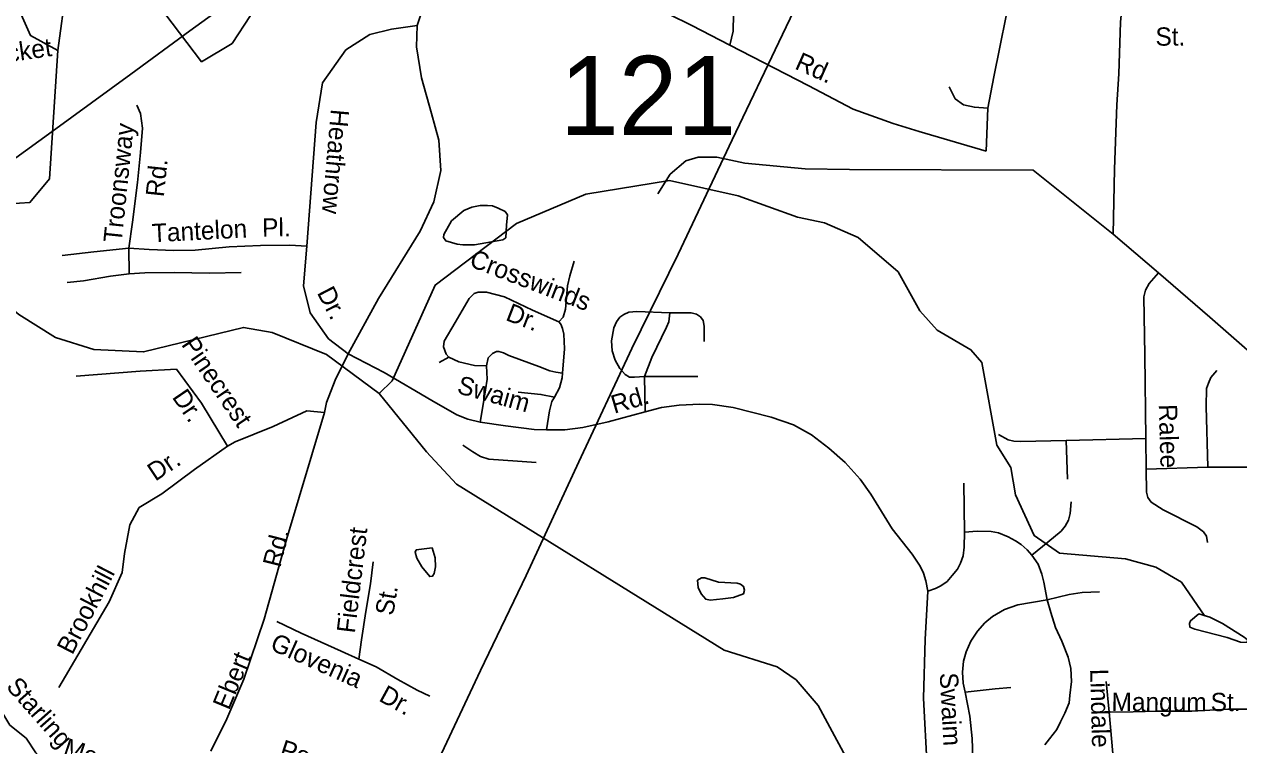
# Model space of a CAD drawing. Extents: x 1547597 to 1699558, y 810033 to 920809.
# Drawn here: x 1617455 to 1623759, y 836281 to 840023 of the extents above; entities that cross this region are included whole.
import ezdxf

# ---------------------------------------------------------------- set-up
doc = ezdxf.new("R2010")
doc.units = 0
for name, color, linetype in [('Exist Hydrographic Creek Single Shore', 7, 'Continuous'), ('Exist Hydrographic Misc Water Feature', 7, 'Continuous'), ('Exist Road Non-System Structure Non-Sys Other Number Label', 7, 'Continuous'), ('Exist Road Non-System Type 51', 7, 'Continuous'), ('Exist Road Non-System Type 51 Label', 7, 'Continuous'), ('Exist Utilities Electrical Transmission Line', 7, 'Continuous')]:
    doc.layers.add(name, color=color, linetype=linetype)

msp = doc.modelspace()

# ---------------------------------------------------------------- linework, layer by layer
at = {"layer": 'Exist Hydrographic Creek Single Shore'}
msp.add_line((1619543.7, 837802), (1619297.7, 838105.7), dxfattribs=at)
for points in [[(1617628.7, 839885.9), (1617487.7, 839964.3), (1617439.8, 840073.6), (1617359.7, 840357.6), (1617361.7, 840541.3), (1617421.7, 840655), (1617423.8, 840773.1), (1617357.7, 840850), (1617208.8, 840918.6), (1617110.8, 841084.8), (1617120.7, 841202.7), (1617258.7, 841534.8), (1617199.3, 841738.9), (1617120, 842070.6)], [(1617628.7, 839885.9), (1617673, 840207.2), (1617760.7, 840315), (1617869.7, 840329.2), (1618038.2, 840274.4), (1618222.8, 840028.2), (1618376, 839827.7), (1618533.6, 839923.1), (1618628.9, 840068.3), (1618986.3, 840471.5), (1619481.9, 840907.5), (1619636.8, 841092.6)], [(1616874.7, 838955.8), (1616925.7, 839046.7), (1617034.7, 839110.1), (1617267.7, 839082.5), (1617484.8, 839097.8), (1617586.8, 839220.4), (1617628.7, 839885.9)], [(1619297.7, 838105.7), (1619364.8, 838170), (1619588.7, 838667.7), (1620009.8, 838987.5), (1620369.7, 839141), (1620804.8, 839211), (1621161.8, 839131.5), (1621468.7, 839020.2)], [(1623583.7, 836948.6), (1623461.7, 837125.1), (1623328.8, 837203.3), (1623170.8, 837245.9), (1622829.8, 837275.8), (1622697.8, 837367.1), (1622599.8, 837579.1), (1622576.7, 837720.8), (1622503.7, 837837.1), (1622425.8, 838265.5), (1622368.8, 838332.3), (1622194.7, 838434.3), (1622104.8, 838534.6), (1621990.8, 838737.1), (1621784.7, 838915.3), (1621609.8, 838991.1), (1621468.7, 839020.2)], [(1619297.7, 838105.7), (1619024.7, 838308.2), (1618742.8, 838422.2), (1618593.7, 838448.3), (1618074.7, 838320.9), (1617816.7, 838332.7), (1617617.7, 838395.9), (1617426.7, 838514.6), (1616907.8, 838945.3), (1616874.7, 838955.8)], [(1621780.7, 836105.5), (1621576.8, 836483.8), (1621461.8, 836617.5), (1621362.7, 836685.1), (1621088.8, 836772.7), (1619699.7, 837634.7), (1619543.7, 837802)]]:
    msp.add_lwpolyline(points, dxfattribs=at)
at = {"layer": 'Exist Hydrographic Misc Water Feature'}
for points in [[(1619959.3, 838979.7), (1619962.8, 839033.7), (1619951.1, 839050.5), (1619915.8, 839067.5), (1619886.1, 839079.1), (1619860.1, 839081.8), (1619822.1, 839081.6), (1619779.2, 839072), (1619737.5, 839055.2), (1619673.4, 839001.3), (1619634, 838931.1), (1619632.1, 838915), (1619643.1, 838897.1), (1619702.9, 838881), (1619732.3, 838876.9)], [(1619732.3, 838876.9), (1619791.9, 838877.6), (1619939.4, 838902.7), (1619955, 838913.8), (1619959.3, 838979.7)], [(1619589.3, 837204.8), (1619588.7, 837251.7), (1619572.3, 837303.3), (1619489.8, 837292.4), (1619483.9, 837281.2), (1619493.8, 837250), (1619518.7, 837205), (1619559.9, 837153.8), (1619574.7, 837156.4), (1619583.8, 837169.9), (1619589.3, 837204.8)], [(1621080.9, 837039.1), (1621137.1, 837045.8), (1621189, 837065.2), (1621193.1, 837083.7), (1621188.4, 837102.8), (1621172.9, 837114.6), (1621155.4, 837119.7), (1621059, 837124.7), (1620988.5, 837148), (1620971.5, 837148.2), (1620949.9, 837134.7), (1620953.9, 837097.2), (1620969.2, 837064.3), (1620992.7, 837036.7), (1621016.5, 837031.1), (1621080.9, 837039.1)], [(1623552.6, 836961.4), (1623509.4, 836925), (1623503.3, 836910.3), (1623505.8, 836892.3), (1623531.6, 836881), (1623698.8, 836838.5), (1623768.1, 836814.2), (1623803, 836811.6), (1623804.1, 836824.9), (1623788.1, 836839.4), (1623674.7, 836911.2), (1623610.1, 836943.7), (1623552.6, 836961.4)]]:
    msp.add_lwpolyline(points, dxfattribs=at)
at = {"layer": 'Exist Road Non-System Type 51'}
for p, q in [((1617997.7, 838860.5), (1617999.8, 838726.6)), ((1619659.5, 838293.4), (1619609.8, 838265.8)), ((1620677.7, 838010.1), (1620674, 838194)), ((1620674, 838194), (1620951.8, 838194)), ((1623277, 837872.1), (1622863.1, 837861.1)), ((1622863.1, 837861.1), (1622870.5, 837660.5)), ((1623278.9, 837712.1), (1623277, 837872.1)), ((1623278.9, 837712.1), (1623598.9, 837723.1)), ((1623598.9, 837723.1), (1623903.4, 837723.1)), ((1622332.4, 837638.5), (1622336.1, 837384.6)), ((1623086.6, 836450.1), (1623071.9, 836610.1)), ((1623112.4, 836157.6), (1623086.6, 836450.1))]:
    msp.add_line(p, q, dxfattribs=at)
for points in [[(1623108.4, 838931.8), (1623114.7, 839269.9), (1623127.3, 839604.9), (1623136.8, 839764.5), (1623146.3, 840033.2), (1623165.2, 840235.4), (1623168.3, 840518.6), (1623165.2, 841005.2), (1623152.5, 841354.6), (1623146.2, 841667.4)], [(1621118.6, 839914.8), (1621134.4, 839987.5), (1621137.6, 840076), (1621099.7, 840158.1), (1621055.5, 840256.1), (1620992.3, 840480.5), (1620926, 840834.4), (1620935.5, 840888.1), (1620960.7, 840910.3), (1621071.2, 840945), (1621235.4, 840976.6), (1621330.2, 841005.1)], [(1619872.5, 840862.8), (1619791.8, 840654.1), (1619724, 840476.3), (1619643.2, 840288.9), (1619559.3, 840149.9), (1619517.4, 840083.7), (1619494.8, 840015.9)], [(1619872.5, 840862.8), (1619962.9, 840739.6), (1620130.2, 840461.5), (1620221.8, 840360.4), (1620442.8, 840252.9), (1620919.7, 840015.9), (1621118.6, 839914.8)], [(1622457.1, 839587.6), (1622487.7, 839749.5), (1622583.9, 840222), (1622649.5, 840427.7)], [(1618921.9, 838870.2), (1618971.3, 839512.2), (1619002.7, 839718.8), (1619123.8, 839889.4), (1619249.4, 839970.2), (1619361.6, 839997.1), (1619494.8, 840015.9)], [(1619494.8, 840015.9), (1619491.6, 839906), (1619517.4, 839744.4), (1619569.1, 839560.1), (1619607.9, 839421.2), (1619617.6, 839262.8), (1619582, 839101.2), (1619511.1, 838947.8), (1619294.8, 838598.8), (1619136.5, 838311.1)], [(1621118.6, 839914.8), (1621524.5, 839705), (1621758.2, 839581.8), (1621965.1, 839507.3), (1622100.9, 839466.2), (1622448.4, 839364.4)], [(1622457.1, 839587.6), (1622387.2, 839592), (1622330.4, 839605.1), (1622286.7, 839635.7), (1622256.1, 839697)], [(1618039, 839603.3), (1618058.3, 839559.1), (1618069.1, 839483), (1618059.2, 839357.1), (1618042.8, 839201.6), (1618017.8, 838994.2), (1617997.7, 838860.5)], [(1622448.4, 839364.4), (1622457.1, 839587.6)], [(1622692.9, 839265.7), (1621739.2, 839268.9), (1621508.7, 839272.1), (1621196.1, 839300.5), (1621050.8, 839332.1), (1620953, 839332.1), (1620889.8, 839313.1), (1620807.7, 839243.6), (1620744.5, 839142.5)], [(1622692.9, 839265.7), (1623108.4, 838931.8)], [(1623108.4, 838931.8), (1623342.3, 838731.2)], [(1617997.7, 838860.5), (1617815.6, 838841.2), (1617651.5, 838821.7)], [(1618921.9, 838870.2), (1618833, 838876), (1618681.3, 838874.3), (1618519.3, 838866.7), (1618343.2, 838849.3), (1618231.3, 838847), (1618103.6, 838853), (1617997.7, 838860.5)], [(1619136.5, 838311.1), (1619034.1, 838389.8), (1618939.9, 838524.4), (1618904, 838663.6), (1618921.9, 838870.2)], [(1620229.8, 838477.3), (1620251.8, 838501.2), (1620264.7, 838543.5), (1620275.8, 838665), (1620286.8, 838716.5), (1620308.9, 838791.9)], [(1617677.3, 838681.5), (1617763.3, 838690.2), (1617903.7, 838713.9), (1617999.8, 838726.6)], [(1617999.8, 838726.6), (1618081.7, 838731.3), (1618233.6, 838733.1), (1618417.3, 838730.3), (1618581.2, 838733.8)], [(1623277, 837872.1), (1623271.5, 838304.4), (1623266.9, 838607.9), (1623276.1, 838641), (1623294.5, 838676), (1623342.3, 838731.2)], [(1623342.3, 838731.2), (1623609.1, 838501.2), (1623984.3, 838171.9)], [(1620229.8, 838477.3), (1620093.6, 838538), (1619948.3, 838607.9), (1619854.5, 838631.8), (1619812.2, 838631.8), (1619790.1, 838624.5), (1619764.4, 838598.7), (1619692.6, 838473.6), (1619635.6, 838376.1), (1619631.9, 838346.7), (1619644.8, 838309.9), (1619659.5, 838293.4)], [(1620249.2, 838210.9), (1620259.2, 838337.5), (1620256.4, 838412.9), (1620249.1, 838442.4), (1620239.9, 838464.4), (1620229.8, 838477.3)], [(1620805.6, 838523.3), (1620634.5, 838530.7), (1620594, 838527), (1620568.2, 838515.9), (1620546.2, 838501.2), (1620529.6, 838477.3), (1620514.9, 838446), (1620503.9, 838378), (1620507.5, 838326.5), (1620522.3, 838278.6), (1620546.2, 838234.5), (1620573.8, 838203.2), (1620597.7, 838190.3), (1620623.4, 838190.3), (1620674, 838194)], [(1620674, 838194), (1620713.6, 838291.5), (1620789, 838449.7), (1620801.9, 838477.3), (1620805.6, 838523.3)], [(1620805.6, 838523.3), (1620917.8, 838523.3), (1620945.4, 838517.8), (1620965.6, 838503.1), (1620978.5, 838484.7), (1620984, 838455.2), (1620984, 838374.3)], [(1619136.5, 838311.1), (1619069.1, 838173.9), (1619023.9, 838057.5), (1619014.2, 838005.8)], [(1619822.3, 837956.7), (1619757.9, 837971.4), (1619700.9, 837993.5), (1619570.2, 838068.3), (1619322.9, 838213.3), (1619136.5, 838311.1)], [(1619659.5, 838293.4), (1619711, 838269.4), (1619791.9, 838251), (1619854.5, 838249.2)], [(1619854.5, 838249.2), (1619863.7, 838289.7), (1619885.8, 838313.6), (1619906, 838322.8), (1619918.9, 838322.8), (1619942.8, 838315.4), (1619970.4, 838302.6), (1620126.8, 838245.5), (1620183.8, 838223.5), (1620215.1, 838216.1), (1620249.2, 838210.9)], [(1618510.1, 837831.1), (1618375.5, 838055.6), (1618245.4, 838230.7), (1618056.9, 838221.7), (1617724.9, 838194.8)], [(1619854.5, 838249.2), (1619857.3, 838179.3), (1619840.7, 838068.9), (1619822.3, 837956.7)], [(1623598.9, 837723.1), (1623590.7, 838037.7), (1623592.5, 838131.5), (1623601.7, 838159.1), (1623614.6, 838188.5), (1623645.9, 838225.3)], [(1620206.8, 838085.5), (1620234.4, 838135.2), (1620247.2, 838186.7), (1620249.2, 838210.9)], [(1620206.8, 838085.5), (1620136.9, 838100.2), (1620019.1, 838111.2)], [(1620166.3, 837916.2), (1620181, 838015.6), (1620193.9, 838063.4), (1620206.8, 838085.5)], [(1622144.8, 837079.2), (1622135.6, 837132.6), (1622122.7, 837171.2), (1622106.1, 837208), (1622063.8, 837270.6), (1621960.8, 837403), (1621849.5, 837581.4), (1621794.3, 837660.5), (1621716.1, 837747), (1621631.5, 837820.6), (1621541.4, 837890.5), (1621447.6, 837942), (1621331.7, 837982.5), (1621134.8, 838032.1), (1621028.1, 838048.7), (1620961.9, 838050.5), (1620855.2, 838045), (1620762.3, 838032.1), (1620677.7, 838010.1)], [(1619014.2, 838005.8), (1618922.8, 838015.2), (1618747.9, 837934.3), (1618550.5, 837853.5), (1618510.1, 837831.1)], [(1619014.2, 838005.8), (1618817.3, 837347.2), (1618701, 836933.5)], [(1620677.7, 838010.1), (1620486.4, 837958.6), (1620353.9, 837929.1), (1620262, 837916.2), (1620166.3, 837916.2)], [(1620166.3, 837916.2), (1620101.9, 837918.3), (1619953.8, 837936.3), (1619822.3, 837956.7)], [(1622863.1, 837861.1), (1622625.8, 837855.5), (1622592.7, 837857.4), (1622563.3, 837864.7), (1622511.8, 837892.3)], [(1618510.1, 837831.1), (1618339.6, 837709.9), (1618169.1, 837584.1), (1618052.5, 837512.3), (1618003.1, 837422.5), (1617976.2, 837274.3), (1617962.7, 837175.5), (1617895.4, 837022.9), (1617635.2, 836578.4)], [(1619732.5, 837837.2), (1619783.8, 837802.3), (1619823.5, 837777.9), (1619867.2, 837763.2), (1620014.9, 837753), (1620112.6, 837747.4)], [(1623278.9, 837712.1), (1623280.7, 837592.5), (1623288.1, 837564.9), (1623304.6, 837541), (1623367.2, 837500.5), (1623541.9, 837412.2), (1623575.9, 837386.4), (1623592.5, 837364.4), (1623598, 837331.3)], [(1622685.6, 837265), (1622768.4, 837333.1), (1622838.3, 837390.1), (1622858.5, 837415.9), (1622875.1, 837447.2), (1622884.3, 837482.1), (1622889.8, 837542.8)], [(1622336.1, 837384.6), (1622334.2, 837307.3), (1622328.7, 837261.4), (1622315.8, 837224.6), (1622299.3, 837193.3), (1622271.7, 837160.2), (1622245.9, 837128.9), (1622212.8, 837106.8), (1622185.2, 837092.1), (1622144.8, 837079.2)], [(1622336.1, 837384.6), (1622402.3, 837390.1), (1622474, 837388.3), (1622512.7, 837380.9), (1622562.3, 837360.7), (1622601, 837340.5), (1622630.4, 837320.2), (1622661.7, 837292.6), (1622685.6, 837265)], [(1619265.7, 837230.5), (1619252, 837116.9), (1619227.9, 836973.3), (1619205.7, 836825.7), (1619192, 836726.1)], [(1622685.6, 837265), (1622718.7, 837219), (1622737.1, 837167.5), (1622748.1, 837125.2), (1622764.7, 837033.3)], [(1622142, 836163.1), (1622122.7, 836521.9), (1622131, 836827.2), (1622144.8, 837079.2)], [(1622764.7, 837033.3), (1622612.9, 837007.5), (1622543, 836983.6), (1622480.5, 836946.8), (1622441.9, 836913.7), (1622403.2, 836871.4), (1622368.3, 836818), (1622344.4, 836762.8), (1622331.5, 836715), (1622326, 836658), (1622329.6, 836601), (1622338.8, 836553.1)], [(1622764.7, 837033.3), (1622784, 836967), (1622807.9, 836889.8), (1622841, 836818), (1622874.2, 836735.2), (1622887, 836676.4), (1622890.7, 836610.1), (1622883.3, 836536.6), (1622878.8, 836497.9), (1622856.7, 836444.6), (1622834.6, 836400.4), (1622814.4, 836360), (1622777.6, 836312.1), (1622753.7, 836280.9)], [(1622764.7, 837033.3), (1622878.8, 837060.8), (1622946.8, 837071.9), (1623037, 837075.6)], [(1618269, 835931.7), (1618102.2, 835987.8), (1617855.4, 836064.2), (1617729.8, 836109.1), (1617599.7, 836158.5), (1617514.5, 836239.3), (1617465.1, 836315.6), (1617379.9, 836383), (1617326, 836468.3), (1617303.6, 836576), (1617303.6, 836737.7), (1617330.5, 836827.5), (1617406.8, 836926.2)], [(1618701, 836933.5), (1618594.8, 836621.7), (1618507.6, 836414.8), (1618423.6, 836246.7)], [(1619192, 836726.1), (1619100.8, 836767.4), (1618892.4, 836860.5), (1618766.8, 836920.4)], [(1619560.7, 836532.5), (1619495.3, 836563.7), (1619394.2, 836619.2), (1619281.4, 836684.7), (1619192, 836726.1)], [(1622338.8, 836553.1), (1622495.2, 836571.5), (1622576.1, 836578.9)], [(1622375.6, 836161.3), (1622379.3, 836211), (1622375.6, 836314), (1622362.8, 836429.9), (1622338.8, 836553.1)], [(1623808.4, 836464.9), (1623703, 836464.9), (1623515.6, 836455), (1623337.9, 836455.6), (1623210.6, 836451.8), (1623086.6, 836450.1)]]:
    msp.add_lwpolyline(points, dxfattribs=at)
at = {"layer": 'Exist Utilities Electrical Transmission Line'}
for points in [[(1619581.2, 836149.7), (1619823.2, 836665.7), (1620060.7, 837159.9), (1620333.8, 837749.3), (1620608.7, 838338.9), (1620850.2, 838828.9), (1621129.3, 839422.1), (1621391.8, 839969.9), (1621685.2, 840585.1), (1621955.9, 841162.5), (1622191.5, 841648.6), (1622418.9, 842138.9), (1622631.8, 842589.4), (1622865.5, 843091.6), (1622974.9, 843305.7), (1623005.4, 843349.3), (1623250, 843523.4), (1623668.2, 843814.7), (1624084.2, 844102.2), (1624340.8, 844282.1)], [(1617201.3, 839178.8), (1617599.4, 839466.5), (1618007.6, 839764.2), (1618314.9, 839989.3), (1618545.4, 840155.7), (1618721, 840276.8), (1619161.8, 840599.9), (1619420.6, 840801.7), (1619780.7, 841072.2), (1620144.3, 841330.4), (1620577.1, 841651.6), (1621048, 841990.2), (1621480.3, 842289.2), (1621856.2, 842561.3)]]:
    msp.add_lwpolyline(points, dxfattribs=at)

# ---------------------------------------------------------------- texts
at = {"layer": 'Exist Road Non-System Structure Non-Sys Other Number Label'}
msp.add_text('121', height=410.1, dxfattribs=at).set_placement((1620235.8, 839448.3))
at = {"layer": 'Exist Road Non-System Type 51 Label'}
for s, rotation, p in [('St.', 0.398, (1623327.2, 839911.2)), ('Nantucket', 8.17136, (1617036.7, 839776.9)), ('Rd.', 335.96639, (1621449.9, 839793.6)), ('Heathrow', 264.94411, (1619047.7, 839584.4)), ('Troonsway', 83.99439, (1617960.1, 838885.7)), ('Rd.', 83.99439, (1618179.5, 839122.9)), ('Tantelon', 2.86804, (1618120.4, 838890.6)), ('Pl.', 0.65169, (1618690.4, 838919.5)), ('Crosswinds', 338.94971, (1619759.9, 838767.6)), ('Dr.', 297.52423, (1618972.6, 838629)), ('Dr.', 338.94971, (1619948.9, 838487.6)), ('Pinecrest', 304.24765, (1618267.8, 838359.2)), ('Swaim', 344.49408, (1619696.7, 838108.1)), ('Dr.', 304.24765, (1618219.6, 838086.3)), ('Rd.', 16.39397, (1620517.4, 837999.7)), ('Ralee', 271.63023, (1623344.2, 838048.2)), ('Dr.', 33.72665, (1618135.5, 837646.5)), ('Fieldcrest', 83.11729, (1619171, 836856.9)), ('Rd.', 75.83402, (1618784, 837197.5)), ('Brookhill', 62.589, (1617704.5, 836743.5)), ('St.', 80.46318, (1619369.8, 836947.9)), ('Glovenia', 335.93567, (1618725.6, 836777)), ('Ebert', 67.53857, (1618517.9, 836456.2)), ('Swaim', 273.00315, (1622207, 836653.2)), ('Lindale', 271.45492, (1622987.8, 836673.8)), ('Starling', 311.49447, (1617357.1, 836579.5)), ('Dr.', 331.24946, (1619290.5, 836511.5)), ('Mangum', 359.80534, (1623098.7, 836456.1)), ('St.', 0.20326, (1623613.8, 836455.1)), ('Meadows', 341.3693, (1617651.2, 836226.9)), ('Pope', 341.91523, (1618774.3, 836218.8))]:
    msp.add_text(s, height=95, rotation=rotation, dxfattribs=at).set_placement(p)

doc.saveas('drawing.dxf')
